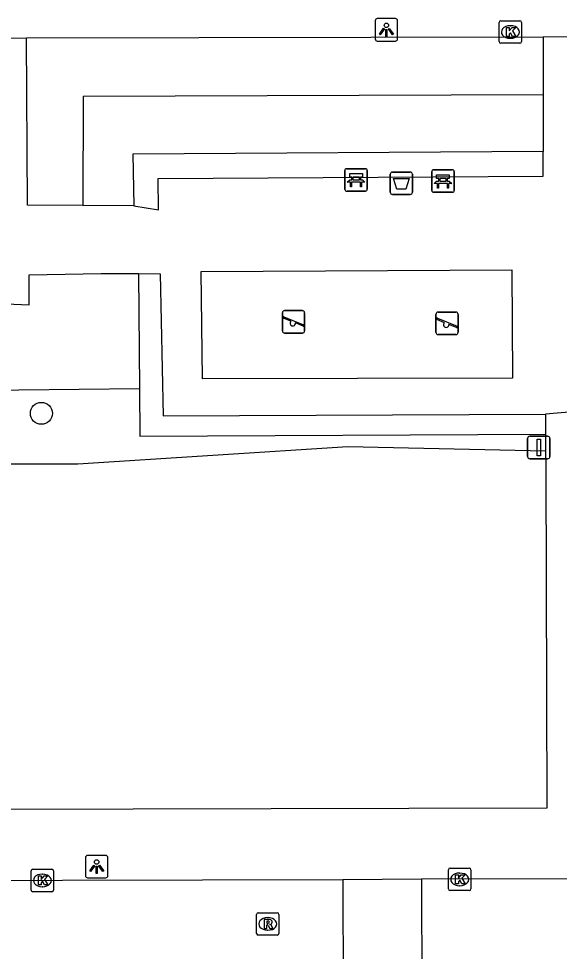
# Model space of a CAD drawing. Extents: x 160732 to 162105, y 387428 to 388479.
# Drawn here: x 161247.96 to 161272.05, y 388054.81 to 388096.36 of the extents above; entities that cross this region are included whole.
import ezdxf

# ---------------------------------------------------------------- set-up
doc = ezdxf.new("R2010")
doc.units = 0
for name, color, linetype in [('IMGEO_Afvalbak', 7, 'Continuous'), ('IMGEO_Bank', 7, 'Continuous'), ('IMGEO_Boom', 7, 'Continuous'), ('IMGEO_Groenvoorziening', 7, 'Continuous'), ('IMGEO_Haag', 7, 'Continuous'), ('IMGEO_Kolk', 7, 'Continuous'), ('IMGEO_Lichtpunt', 7, 'Continuous'), ('IMGEO_Rijbaan_lokaal_open', 7, 'Continuous'), ('IMGEO_Rioolput', 7, 'Continuous'), ('IMGEO_Speelvoorziening', 7, 'Continuous'), ('IMGEO_Verkeersbordpaal', 7, 'Continuous'), ('IMGEO_Voetpad_open', 7, 'Continuous')]:
    doc.layers.add(name, color=color, linetype=linetype)

msp = doc.modelspace()

# ---------------------------------------------------------------- linework, layer by layer
at = {"layer": 'IMGEO_Afvalbak'}
for p, q in [((161264.511, 388088.622), (161264.511, 388089.422)), ((161264.511, 388089.422), (161264.511, 388088.622)), ((161264.611, 388089.522), (161265.401, 388089.522)), ((161265.401, 388089.522), (161264.611, 388089.522)), ((161265.501, 388089.422), (161265.501, 388088.622)), ((161265.501, 388088.622), (161265.501, 388089.422)), ((161265.401, 388088.522), (161264.611, 388088.522)), ((161264.611, 388088.522), (161265.401, 388088.522))]:
    msp.add_line(p, q, dxfattribs=at)
msp.add_lwpolyline([(161264.654, 388089.236), (161265.358, 388089.236), (161265.209, 388088.766), (161264.803, 388088.766), (161264.654, 388089.236)], dxfattribs=at)
for centre, start, end in [((161264.611, 388089.422), 90, 180), ((161264.611, 388089.422), 90, 180), ((161265.401, 388089.422), 0, 90), ((161265.401, 388089.422), 360, 90), ((161264.611, 388088.622), 180, 270), ((161264.611, 388088.622), 180, 270), ((161265.401, 388088.622), 270, 0), ((161265.401, 388088.622), 270, 0)]:
    msp.add_arc(centre, 0.1, start, end, dxfattribs=at)
at = {"layer": 'IMGEO_Bank'}
for p, q in [((161262.568, 388089.672), (161263.409, 388089.672)), ((161263.409, 388089.672), (161262.568, 388089.672)), ((161262.493, 388088.747), (161262.493, 388089.588)), ((161262.493, 388089.588), (161262.493, 388088.747)), ((161262.802, 388089.178), (161262.802, 388089.284)), ((161262.846, 388089.284), (161262.846, 388089.178)), ((161263.134, 388089.29), (161262.852, 388089.29)), ((161263.14, 388089.178), (161263.14, 388089.284)), ((161263.184, 388089.284), (161263.184, 388089.178)), ((161263.493, 388089.597), (161263.493, 388088.756)), ((161263.493, 388088.756), (161263.493, 388089.597)), ((161266.364, 388088.696), (161266.364, 388089.537)), ((161266.364, 388089.537), (161266.364, 388088.696)), ((161266.439, 388089.621), (161267.28, 388089.621)), ((161267.28, 388089.621), (161266.439, 388089.621)), ((161267.364, 388089.546), (161267.364, 388088.705)), ((161267.364, 388088.705), (161267.364, 388089.546)), ((161263.19, 388089.07), (161262.797, 388089.07)), ((161262.852, 388089.172), (161263.134, 388089.172)), ((161267.061, 388089.019), (161266.668, 388089.019)), ((161266.673, 388089.127), (161266.673, 388089.233)), ((161266.717, 388089.233), (161266.717, 388089.127)), ((161267.005, 388089.239), (161266.723, 388089.239)), ((161266.723, 388089.121), (161267.005, 388089.121)), ((161267.011, 388089.127), (161267.011, 388089.233)), ((161267.055, 388089.233), (161267.055, 388089.127)), ((161263.418, 388088.672), (161262.577, 388088.672)), ((161262.577, 388088.672), (161263.418, 388088.672)), ((161267.289, 388088.621), (161266.448, 388088.621)), ((161266.448, 388088.621), (161267.289, 388088.621))]:
    msp.add_line(p, q, dxfattribs=at)
for points in [[(161262.796, 388089.29), (161262.71, 388089.29), (161262.71, 388089.451), (161263.273, 388089.451), (161263.273, 388089.29), (161263.19, 388089.29)], [(161266.667, 388089.239), (161266.581, 388089.239), (161266.581, 388089.4), (161267.144, 388089.4), (161267.144, 388089.239), (161267.061, 388089.239)], [(161262.74, 388089.07), (161262.598, 388089.07), (161262.71, 388089.172), (161262.796, 388089.172)], [(161262.79, 388089.063), (161262.79, 388088.856), (161262.747, 388088.856), (161262.747, 388089.063)], [(161263.19, 388089.172), (161263.273, 388089.172), (161263.385, 388089.07), (161263.246, 388089.07)], [(161263.24, 388089.063), (161263.24, 388088.856), (161263.196, 388088.856), (161263.196, 388089.063)], [(161266.611, 388089.019), (161266.469, 388089.019), (161266.581, 388089.121), (161266.667, 388089.121)], [(161266.661, 388089.012), (161266.661, 388088.805), (161266.618, 388088.805), (161266.618, 388089.012)], [(161267.061, 388089.121), (161267.144, 388089.121), (161267.256, 388089.019), (161267.117, 388089.019)], [(161267.111, 388089.012), (161267.111, 388088.805), (161267.067, 388088.805), (161267.067, 388089.012)]]:
    msp.add_lwpolyline(points, dxfattribs=at)
for centre, radius, start, end in [((161262.571, 388089.594), 0.0779, 92.4484, 184.2845), ((161262.571, 388089.594), 0.0779, 92.4484, 184.2845), ((161263.415, 388089.594), 0.0779, 2.4484, 94.2845), ((161263.415, 388089.594), 0.0779, 2.4484, 94.2845), ((161262.795, 388089.283), 0.00671, 2.8957, 87.1043), ((161262.852, 388089.283), 0.00671, 92.8957, 177.1043), ((161263.134, 388089.283), 0.00671, 2.8957, 87.1043), ((161263.191, 388089.283), 0.00671, 92.8957, 177.1043), ((161266.442, 388089.543), 0.0779, 92.4484, 184.2845), ((161266.442, 388089.543), 0.0779, 92.4484, 184.2845), ((161267.286, 388089.543), 0.0779, 2.4484, 94.2845), ((161267.286, 388089.543), 0.0779, 2.4484, 94.2845), ((161262.74, 388089.063), 0.00671, 2.8957, 87.1043), ((161262.797, 388089.063), 0.00671, 92.8957, 177.1043), ((161262.795, 388089.179), 0.00671, 272.8957, 357.1043), ((161262.852, 388089.179), 0.00671, 182.8957, 267.1043), ((161263.134, 388089.179), 0.00671, 272.8957, 357.1043), ((161263.191, 388089.179), 0.00671, 182.8957, 267.1043), ((161263.189, 388089.063), 0.00671, 2.8957, 87.1043), ((161263.246, 388089.063), 0.00671, 92.8957, 177.1043), ((161266.611, 388089.012), 0.00671, 2.8957, 87.1043), ((161266.668, 388089.012), 0.00671, 92.8957, 177.1043), ((161266.666, 388089.232), 0.00671, 2.8957, 87.1043), ((161266.666, 388089.128), 0.00671, 272.8957, 357.1043), ((161266.723, 388089.232), 0.00671, 92.8957, 177.1043), ((161266.723, 388089.128), 0.00671, 182.8957, 267.1043), ((161267.005, 388089.232), 0.00671, 2.8957, 87.1043), ((161267.005, 388089.128), 0.00671, 272.8957, 357.1043), ((161267.062, 388089.232), 0.00671, 92.8957, 177.1043), ((161267.062, 388089.128), 0.00671, 182.8957, 267.1043), ((161267.06, 388089.012), 0.00671, 2.8957, 87.1043), ((161267.117, 388089.012), 0.00671, 92.8957, 177.1043), ((161262.571, 388088.75), 0.0779, 182.4484, 274.2845), ((161262.571, 388088.75), 0.0779, 182.4484, 274.2845), ((161263.415, 388088.75), 0.0779, 272.4484, 4.2845), ((161263.415, 388088.75), 0.0779, 272.4484, 4.2845), ((161266.442, 388088.699), 0.0779, 182.4484, 274.2845), ((161266.442, 388088.699), 0.0779, 182.4484, 274.2845), ((161267.286, 388088.699), 0.0779, 272.4484, 4.2845), ((161267.286, 388088.699), 0.0779, 272.4484, 4.2845)]:
    msp.add_arc(centre, radius, start, end, dxfattribs=at)
at = {"layer": 'IMGEO_Boom'}
msp.add_circle((161248.973, 388078.773), 0.489, dxfattribs=at)
at = {"layer": 'IMGEO_Groenvoorziening'}
for points in [[(161271.325, 388092.966), (161250.842, 388092.887), (161250.821, 388088.031)], [(161221.081, 388079.522), (161253.344, 388079.886)], [(161271.433, 388077.094), (161262.619, 388077.275), (161250.601, 388076.514), (161236.809, 388076.514), (161221.156, 388076.273), (161221.081, 388079.522)]]:
    msp.add_lwpolyline(points, dxfattribs=at)
at = {"layer": 'IMGEO_Haag'}
for points in [[(161271.327, 388090.444), (161253.05, 388090.322), (161253.092, 388088.022)], [(161253.302, 388084.997), (161253.344, 388079.886)], [(161253.344, 388079.886), (161253.361, 388077.756), (161271.434, 388077.845)]]:
    msp.add_lwpolyline(points, dxfattribs=at)
at = {"layer": 'IMGEO_Kolk'}
for p, q in [((161269.365, 388095.334), (161269.365, 388096.186)), ((161269.44, 388096.26), (161270.292, 388096.26)), ((161269.853, 388096.04), (161269.878, 388096.04)), ((161270.366, 388096.186), (161270.366, 388095.334)), ((161269.876, 388095.48), (161269.851, 388095.48)), ((161270.292, 388095.26), (161269.44, 388095.26)), ((161267.182, 388058.512), (161268.034, 388058.512)), ((161248.518, 388057.539), (161248.518, 388058.391)), ((161248.593, 388058.465), (161249.445, 388058.465)), ((161249.006, 388058.245), (161249.031, 388058.245)), ((161249.519, 388058.391), (161249.519, 388057.539)), ((161267.107, 388057.586), (161267.107, 388058.438)), ((161267.595, 388058.292), (161267.62, 388058.292)), ((161268.108, 388058.438), (161268.108, 388057.586)), ((161249.029, 388057.685), (161249.004, 388057.685)), ((161267.618, 388057.732), (161267.593, 388057.732)), ((161249.445, 388057.465), (161248.593, 388057.465)), ((161268.034, 388057.512), (161267.182, 388057.512))]:
    msp.add_line(p, q, dxfattribs=at)
for points in [[(161269.365, 388095.334), (161269.365, 388096.186)], [(161269.44, 388096.26), (161270.292, 388096.26)], [(161269.686, 388095.96), (161269.809, 388095.96), (161269.809, 388095.809), (161269.939, 388095.96), (161270.103, 388095.96), (161269.957, 388095.809), (161270.11, 388095.56), (161269.958, 388095.56), (161269.873, 388095.724), (161269.809, 388095.657), (161269.809, 388095.56), (161269.686, 388095.56), (161269.686, 388095.96)], [(161270.366, 388096.186), (161270.366, 388095.334)], [(161270.292, 388095.26), (161269.44, 388095.26)], [(161267.182, 388058.512), (161268.034, 388058.512)], [(161248.518, 388057.539), (161248.518, 388058.391)], [(161248.593, 388058.465), (161249.445, 388058.465)], [(161248.839, 388058.165), (161248.962, 388058.165), (161248.962, 388058.014), (161249.092, 388058.165), (161249.256, 388058.165), (161249.11, 388058.014), (161249.263, 388057.765), (161249.111, 388057.765), (161249.026, 388057.929), (161248.962, 388057.862), (161248.962, 388057.765), (161248.839, 388057.765), (161248.839, 388058.165)], [(161249.519, 388058.391), (161249.519, 388057.539)], [(161267.107, 388057.586), (161267.107, 388058.438)], [(161267.428, 388058.212), (161267.551, 388058.212), (161267.551, 388058.061), (161267.681, 388058.212), (161267.845, 388058.212), (161267.699, 388058.061), (161267.852, 388057.812), (161267.7, 388057.812), (161267.615, 388057.976), (161267.551, 388057.909), (161267.551, 388057.812), (161267.428, 388057.812), (161267.428, 388058.212)], [(161268.108, 388058.438), (161268.108, 388057.586)], [(161249.445, 388057.465), (161248.593, 388057.465)], [(161268.034, 388057.512), (161267.182, 388057.512)]]:
    msp.add_lwpolyline(points, dxfattribs=at)
for centre, start, end in [((161269.442, 388096.184), 91.552, 178.448), ((161269.442, 388096.184), 91.552, 178.448), ((161270.29, 388096.184), 1.552, 88.448), ((161270.29, 388096.184), 1.552, 88.448), ((161269.442, 388095.336), 181.552, 268.448), ((161269.442, 388095.336), 181.552, 268.448), ((161270.29, 388095.336), 271.552, 358.448), ((161270.29, 388095.336), 271.552, 358.448), ((161267.184, 388058.436), 91.552, 178.448), ((161267.184, 388058.436), 91.552, 178.448), ((161268.032, 388058.436), 1.552, 88.448), ((161268.032, 388058.436), 1.552, 88.448), ((161248.595, 388058.389), 91.552, 178.448), ((161248.595, 388058.389), 91.552, 178.448), ((161249.443, 388058.389), 1.552, 88.448), ((161249.443, 388058.389), 1.552, 88.448), ((161248.595, 388057.541), 181.552, 268.448), ((161248.595, 388057.541), 181.552, 268.448), ((161249.443, 388057.541), 271.552, 358.448), ((161249.443, 388057.541), 271.552, 358.448), ((161267.184, 388057.588), 181.552, 268.448), ((161267.184, 388057.588), 181.552, 268.448), ((161268.032, 388057.588), 271.552, 358.448), ((161268.032, 388057.588), 271.552, 358.448)]:
    msp.add_arc(centre, 0.0765, start, end, dxfattribs=at)
for centre, major_axis, ratio, start_param, end_param in [((161269.852, 388095.76), (-0.387, 0.002), 0.722429, 4.712389, 7.853982), ((161269.877, 388095.76), (-0.39, 0.002), 0.717154, 1.570796, 4.712389), ((161249.005, 388057.965), (-0.387, 0.002), 0.722429, 4.712389, 7.853982), ((161249.03, 388057.965), (-0.39, 0.002), 0.717154, 1.570796, 4.712389), ((161267.594, 388058.012), (-0.387, 0.002), 0.722429, 4.712389, 7.853982), ((161267.619, 388058.012), (-0.39, 0.002), 0.717154, 1.570796, 4.712389)]:
    msp.add_ellipse(centre, major_axis=major_axis, ratio=ratio, start_param=start_param, end_param=end_param, dxfattribs=at)
at = {"layer": 'IMGEO_Lichtpunt'}
for p, q in [((161264.746, 388096.355), (161263.938, 388096.355)), ((161264.746, 388096.355), (161263.938, 388096.355)), ((161263.844, 388096.26), (161263.844, 388095.453)), ((161263.844, 388096.26), (161263.844, 388095.453)), ((161264.84, 388095.453), (161264.84, 388096.26)), ((161264.84, 388095.453), (161264.84, 388096.26)), ((161263.938, 388095.359), (161264.746, 388095.359)), ((161263.938, 388095.359), (161264.746, 388095.359)), ((161250.939, 388058.987), (161250.939, 388058.18)), ((161250.939, 388058.987), (161250.939, 388058.18)), ((161251.841, 388059.082), (161251.033, 388059.082)), ((161251.841, 388059.082), (161251.033, 388059.082)), ((161251.935, 388058.18), (161251.935, 388058.987)), ((161251.935, 388058.18), (161251.935, 388058.987)), ((161251.033, 388058.086), (161251.841, 388058.086)), ((161251.033, 388058.086), (161251.841, 388058.086))]:
    msp.add_line(p, q, dxfattribs=at)
for points in [[(161264.218, 388095.924), (161264.257, 388095.896), (161264.069, 388095.634), (161264.031, 388095.661), (161264.218, 388095.924)], [(161264.43, 388095.896), (161264.468, 388095.923), (161264.655, 388095.661), (161264.616, 388095.633), (161264.43, 388095.896)], [(161264.32, 388095.876), (161264.367, 388095.876), (161264.367, 388095.554), (161264.32, 388095.554), (161264.32, 388095.876)], [(161251.313, 388058.651), (161251.352, 388058.623), (161251.164, 388058.361), (161251.126, 388058.388), (161251.313, 388058.651)], [(161251.415, 388058.603), (161251.462, 388058.603), (161251.462, 388058.281), (161251.415, 388058.281), (161251.415, 388058.603)], [(161251.525, 388058.623), (161251.563, 388058.65), (161251.75, 388058.388), (161251.711, 388058.36), (161251.525, 388058.623)]]:
    msp.add_lwpolyline(points, dxfattribs=at)
for centre in [(161264.343, 388096.058), (161251.438, 388058.785)]:
    msp.add_circle(centre, 0.0994, dxfattribs=at)
for centre, start, end in [((161263.938, 388096.26), 90, 180), ((161263.938, 388096.26), 90, 180), ((161264.746, 388096.26), 0, 90), ((161264.746, 388096.26), 0, 90), ((161263.938, 388095.453), 180, 270), ((161263.938, 388095.453), 180, 270), ((161264.746, 388095.453), 270, 0), ((161264.746, 388095.453), 270, 360), ((161251.033, 388058.987), 90, 180), ((161251.033, 388058.987), 90, 180), ((161251.841, 388058.987), 0, 90), ((161251.841, 388058.987), 0, 90), ((161251.033, 388058.18), 180, 270), ((161251.033, 388058.18), 180, 270), ((161251.841, 388058.18), 270, 0), ((161251.841, 388058.18), 270, 360)]:
    msp.add_arc(centre, 0.0946, start, end, dxfattribs=at)
at = {"layer": 'IMGEO_Rijbaan_lokaal_open'}
for points in [[(161168.683, 388057.787), (161262.397, 388058.009)], [(161262.397, 388058.009), (161265.907, 388058.035)], [(161262.397, 388058.009), (161262.413, 388053.043)], [(161265.907, 388058.035), (161294.168, 388058.061)], [(161265.907, 388058.035), (161265.928, 388053.054)]]:
    msp.add_lwpolyline(points, dxfattribs=at)
at = {"layer": 'IMGEO_Rioolput'}
for p, q in [((161258.557, 388055.603), (161258.557, 388056.455)), ((161258.632, 388056.529), (161259.484, 388056.529)), ((161259.558, 388056.455), (161259.558, 388055.603)), ((161259.045, 388056.309), (161259.07, 388056.309)), ((161259.068, 388055.749), (161259.043, 388055.749)), ((161259.484, 388055.529), (161258.632, 388055.529))]:
    msp.add_line(p, q, dxfattribs=at)
for points in [[(161258.557, 388055.603), (161258.557, 388056.455)], [(161258.632, 388056.529), (161259.484, 388056.529)], [(161259.558, 388056.455), (161259.558, 388055.603)], [(161259.146, 388056.227), (161258.894, 388056.229), (161258.894, 388055.829)], [(161259.072, 388056.148), (161259.018, 388056.148), (161259.018, 388056.067)], [(161259.018, 388056.067), (161259.07, 388056.067)], [(161258.894, 388055.829), (161259.018, 388055.829), (161259.018, 388055.991), (161259.029, 388055.991)], [(161259.076, 388055.962), (161259.147, 388055.829), (161259.287, 388055.829), (161259.222, 388055.955)], [(161259.484, 388055.529), (161258.632, 388055.529)]]:
    msp.add_lwpolyline(points, dxfattribs=at)
for centre, radius, start, end in [((161258.634, 388056.453), 0.0765, 91.552, 178.448), ((161258.634, 388056.453), 0.0765, 91.552, 178.448), ((161259.482, 388056.453), 0.0765, 1.552, 88.448), ((161259.482, 388056.453), 0.0765, 1.552, 88.448), ((161259.054, 388056.256), 0.19, 274.7715, 282.9687), ((161259.078, 388056.052), 0.0964, 77.0061, 93.1865), ((161259.092, 388056.109), 0.0378, 276.6634, 79.6772), ((161259.145, 388056.117), 0.109, 350.3612, 89.416), ((161259.143, 388056.117), 0.112, 277.5842, 350.9817), ((161259.127, 388055.902), 0.108, 29.5134, 73.7905), ((161258.634, 388055.605), 0.0765, 181.552, 268.448), ((161258.634, 388055.605), 0.0765, 181.552, 268.448), ((161259.028, 388055.938), 0.0533, 26.0293, 88.6989), ((161259.482, 388055.605), 0.0765, 271.552, 358.448), ((161259.482, 388055.605), 0.0765, 271.552, 358.448)]:
    msp.add_arc(centre, radius, start, end, dxfattribs=at)
for centre, major_axis, ratio, start_param, end_param in [((161259.044, 388056.029), (-0.387, 0.002), 0.722429, 4.712389, 7.853982), ((161259.069, 388056.029), (-0.39, 0.002), 0.717154, 1.570796, 4.712389)]:
    msp.add_ellipse(centre, major_axis=major_axis, ratio=ratio, start_param=start_param, end_param=end_param, dxfattribs=at)
at = {"layer": 'IMGEO_Speelvoorziening'}
for p, q in [((161259.71, 388082.449), (161259.71, 388083.249)), ((161259.71, 388083.249), (161259.71, 388082.449)), ((161260.093, 388082.877), (161259.754, 388083.014)), ((161259.779, 388083.074), (161260.655, 388082.721)), ((161259.81, 388083.349), (161260.6, 388083.349)), ((161260.6, 388083.349), (161259.81, 388083.349)), ((161260.7, 388083.249), (161260.7, 388082.449)), ((161260.7, 388082.449), (161260.7, 388083.249)), ((161266.549, 388082.382), (161266.549, 388083.182)), ((161266.549, 388083.182), (161266.549, 388082.382)), ((161266.649, 388083.282), (161267.439, 388083.282)), ((161267.439, 388083.282), (161266.649, 388083.282)), ((161267.539, 388083.182), (161267.539, 388082.382)), ((161267.539, 388082.382), (161267.539, 388083.182)), ((161260.631, 388082.661), (161260.291, 388082.798)), ((161266.932, 388082.81), (161266.593, 388082.947)), ((161266.618, 388083.007), (161267.494, 388082.654)), ((161267.47, 388082.594), (161267.13, 388082.731)), ((161260.6, 388082.349), (161259.81, 388082.349)), ((161259.81, 388082.349), (161260.6, 388082.349)), ((161267.439, 388082.282), (161266.649, 388082.282)), ((161266.649, 388082.282), (161267.439, 388082.282))]:
    msp.add_line(p, q, dxfattribs=at)
for centre, radius, start, end in [((161259.81, 388083.249), 0.1, 90, 180), ((161259.81, 388083.249), 0.1, 90, 180), ((161259.767, 388083.044), 0.0327, 68.078, 248.078), ((161260.6, 388083.249), 0.1, 0, 90), ((161260.6, 388083.249), 0.1, 360, 90), ((161266.649, 388083.182), 0.1, 90, 180), ((161266.649, 388083.182), 0.1, 90, 180), ((161266.606, 388082.977), 0.0327, 68.078, 248.078), ((161267.439, 388083.182), 0.1, 0, 90), ((161267.439, 388083.182), 0.1, 360, 90), ((161260.172, 388082.787), 0.12, 130.9928, 5.1632), ((161260.643, 388082.691), 0.0327, 248.078, 68.078), ((161267.011, 388082.72), 0.12, 130.9928, 5.1632), ((161267.482, 388082.624), 0.0327, 248.078, 68.078), ((161259.81, 388082.449), 0.1, 180, 270), ((161259.81, 388082.449), 0.1, 180, 270), ((161260.6, 388082.449), 0.1, 270, 0), ((161260.6, 388082.449), 0.1, 270, 0), ((161266.649, 388082.382), 0.1, 180, 270), ((161266.649, 388082.382), 0.1, 180, 270), ((161267.439, 388082.382), 0.1, 270, 0), ((161267.439, 388082.382), 0.1, 270, 0)]:
    msp.add_arc(centre, radius, start, end, dxfattribs=at)
at = {"layer": 'IMGEO_Verkeersbordpaal'}
for p, q in [((161270.634, 388076.852), (161270.634, 388077.652)), ((161270.634, 388077.652), (161270.634, 388076.852)), ((161270.734, 388077.752), (161271.524, 388077.752)), ((161271.524, 388077.752), (161270.734, 388077.752)), ((161271.624, 388077.652), (161271.624, 388076.852)), ((161271.624, 388076.852), (161271.624, 388077.652)), ((161271.524, 388076.752), (161270.734, 388076.752)), ((161270.734, 388076.752), (161271.524, 388076.752))]:
    msp.add_line(p, q, dxfattribs=at)
msp.add_lwpolyline([(161271.054, 388077.627), (161271.204, 388077.627), (161271.204, 388076.877), (161271.054, 388076.877), (161271.054, 388077.627)], dxfattribs=at)
for centre, start, end in [((161270.734, 388077.652), 90, 180), ((161270.734, 388077.652), 90, 180), ((161271.524, 388077.652), 0, 90), ((161271.524, 388077.652), 360, 90), ((161270.734, 388076.852), 180, 270), ((161270.734, 388076.852), 180, 270), ((161271.524, 388076.852), 270, 0), ((161271.524, 388076.852), 270, 0)]:
    msp.add_arc(centre, 0.1, start, end, dxfattribs=at)
at = {"layer": 'IMGEO_Voetpad_open'}
for points in [[(161246.658, 388095.492), (161248.309, 388095.496)], [(161248.309, 388095.496), (161271.324, 388095.549)], [(161250.821, 388088.031), (161248.351, 388088.041), (161248.309, 388095.496)], [(161271.324, 388095.549), (161272.547, 388095.555)], [(161271.324, 388095.549), (161271.325, 388092.966)], [(161271.325, 388092.966), (161271.327, 388090.444)], [(161253.092, 388088.022), (161253.643, 388087.932), (161254.195, 388087.843), (161254.17, 388089.23), (161271.331, 388089.344), (161271.327, 388089.894), (161271.327, 388090.444)], [(161253.092, 388088.022), (161250.821, 388088.031)], [(161269.938, 388085.161), (161269.961, 388080.347), (161256.157, 388080.314), (161256.096, 388085.088), (161269.938, 388085.161)], [(161246.716, 388083.684), (161248.432, 388083.608), (161248.432, 388084.947), (161251.638, 388084.997), (161253.302, 388084.997)], [(161253.302, 388084.997), (161254.261, 388084.982), (161254.403, 388078.666), (161271.436, 388078.731)], [(161271.436, 388078.731), (161271.434, 388077.845)], [(161272.651, 388078.833), (161271.436, 388078.731)], [(161271.434, 388077.845), (161271.433, 388077.094)], [(161271.433, 388077.094), (161271.445, 388076.346), (161271.486, 388061.181), (161179.331, 388060.968)]]:
    msp.add_lwpolyline(points, dxfattribs=at)

doc.saveas('drawing.dxf')
